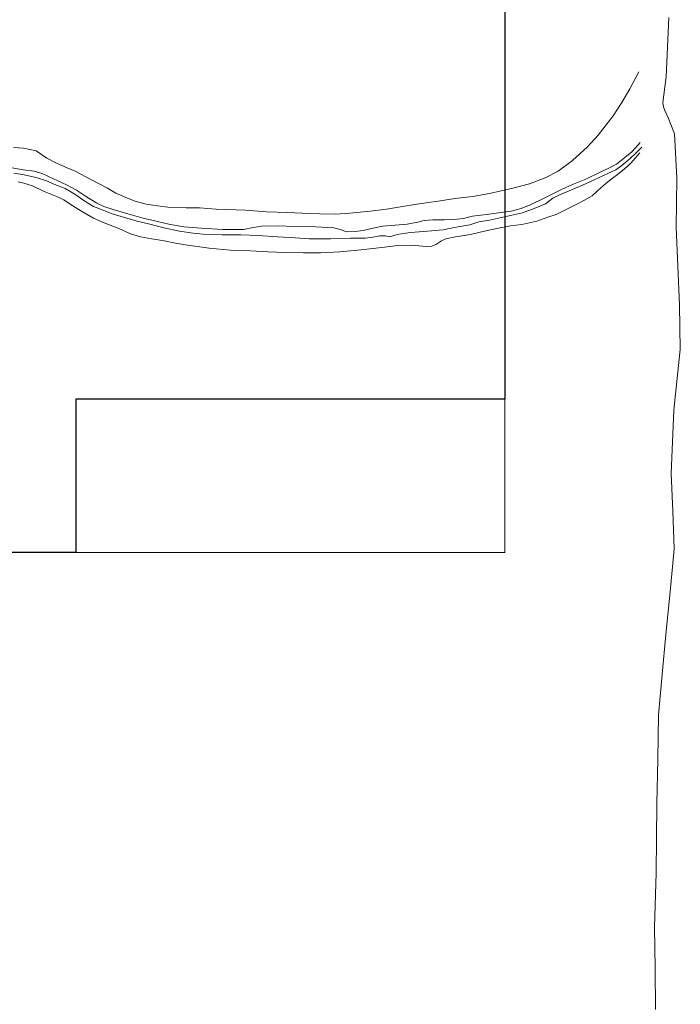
# Model space of a CAD drawing. Header units: metres. Extents: x 250001 to 257773, y 598992 to 609118.
# Tile 352 of 656: x 255023 to 255162, y 600905 to 601112. Entities that reach past the tile are written whole.
import ezdxf

# ---------------------------------------------------------------- set-up
doc = ezdxf.new("R2010")
doc.units = ezdxf.units.M
for name, color, linetype, lineweight in [('B-WE-GW-WATERGANG_BODEM-G', 252, 'Continuous', 18), ('B-WE-GW-WATERGANG_INSTEEK-G', 90, 'Continuous', 18), ('B-WE-GW-WATERGANG_WATERLIJN-G', 252, 'Continuous', 18), ('X-XX-AL-REFERENTIE-G', 7, 'Continuous', 18), ('X-XX-AL-TEKENBLAD_DEELKADER-G', 7, 'Continuous', 15)]:
    doc.layers.add(name, color=color, linetype=linetype, lineweight=lineweight)
doc.layers.add('HULPLIJN', color=220, linetype='Continuous', plot=False)

# ---------------------------------------------------------------- blocks, each defined once
blk = doc.blocks.new('BS2021-132-Xref-inmeting-2d-20210906')
at = {"layer": 'B-WE-GW-WATERGANG_BODEM-G'}
for points in [[(255021.28, 601081.11), (255024.04, 601080.65), (255026.31, 601080.32), (255027.98, 601079.83), (255030.37, 601078.72), (255033.14, 601077.49), (255035.23, 601076.33), (255037.13, 601075.07), (255039.5, 601073.62), (255040.98, 601072.93), (255042.92, 601072.29), (255045.96, 601071.4), (255048.96, 601070.54), (255052.22, 601069.77), (255054.63, 601069.25), (255057.72, 601068.66), (255061.39, 601068.37), (255065.95, 601068.12), (255070.26, 601068.12), (255072.34, 601068.49), (255074.11, 601068.81), (255077.64, 601068.89), (255080.84, 601068.76), (255085.43, 601068.64), (255089.27, 601068.44), (255090.6, 601068.07), (255091.99, 601067.63), (255093.71, 601067.65), (255095.41, 601067.87), (255097.14, 601068.32), (255099.5, 601068.81), (255102.12, 601068.98), (255104.63, 601069.23), (255106.85, 601069.62), (255108.18, 601069.97), (255110.01, 601070.14), (255112.5, 601070.12), (255114.45, 601070.19), (255116.49, 601070.44), (255118.32, 601070.88), (255121.32, 601071.28), (255123.79, 601071.62), (255126.5, 601071.94), (255128.55, 601072.51), (255130.45, 601073.25), (255132.59, 601074.24), (255134.51, 601075.22), (255137.15, 601076.58), (255139.37, 601077.56), (255142.16, 601078.68), (255144.99, 601080.05), (255147.12, 601081.01), (255148.57, 601081.78), (255149.66, 601082.62), (255150.7, 601083.46), (255151.78, 601084.43), (255152.63, 601085.32), (255153.55, 601086.38)], [(255153.87, 601085.35), (255152.63, 601084.15), (255151.43, 601082.99), (255149.68, 601081.56), (255148.47, 601080.65), (255146.74, 601079.86), (255144.03, 601078.62), (255142.06, 601077.66), (255139.52, 601076.55), (255136.63, 601075.39), (255135.25, 601074.7), (255133.68, 601073.47), (255131.28, 601072.53), (255128.87, 601071.57), (255125.69, 601070.91), (255121.89, 601070.04), (255119.65, 601069.72), (255117.77, 601069.08), (255114.49, 601068.49), (255112.18, 601068.05), (255108.16, 601067.68), (255105.3, 601067.46), (255102.56, 601067.06), (255100.96, 601066.54), (255100.05, 601066.79), (255098.89, 601066.76), (255097.46, 601066.47), (255095.83, 601066.25), (255092.77, 601066.25), (255088.63, 601066.17), (255084.07, 601066.17), (255081.09, 601066.32), (255077.41, 601066.57), (255073.3, 601066.86), (255069.7, 601066.96), (255065.78, 601066.99), (255061.83, 601067.13), (255059.74, 601067.31), (255056.83, 601067.78), (255053.52, 601068.47), (255050.62, 601069.21), (255047.98, 601069.85), (255045.29, 601070.59), (255042.7, 601071.42), (255040.8, 601072.14), (255038.76, 601072.95), (255036.96, 601074.04), (255034.86, 601075.52), (255032.84, 601076.68), (255030.69, 601077.56), (255028.9, 601078.28), (255026.73, 601079.04), (255023.89, 601079.66), (255022.04, 601079.93)]]:
    blk.add_lwpolyline(points, dxfattribs=at)
at = {"layer": 'B-WE-GW-WATERGANG_INSTEEK-G'}
for points in [[(255021.97, 601085.3), (255024.09, 601085.16), (255026.77, 601084.61), (255028.99, 601083.06), (255031.04, 601082), (255033.23, 601081.04), (255034.94, 601080.35), (255038.34, 601078.55), (255041.69, 601076.8), (255043.49, 601075.74), (255045.91, 601074.68), (255047.56, 601074.04), (255049.83, 601073.4), (255052.24, 601073.1), (255054.39, 601072.81), (255058.21, 601072.66), (255061.07, 601072.63), (255064.52, 601072.34), (255070.68, 601072.16), (255075.07, 601071.82), (255079.49, 601071.7), (255082.57, 601071.52), (255086.31, 601071.4), (255089.57, 601071.35), (255092.58, 601071.55), (255096.92, 601071.94), (255100.27, 601072.34), (255103.25, 601072.83), (255106.7, 601073.42), (255108.65, 601073.69), (255111.61, 601074.11), (255114.62, 601074.6), (255118.41, 601075), (255121.89, 601075.67), (255126.8, 601076.77), (255130.3, 601077.66), (255133.63, 601078.94), (255136.31, 601080.35), (255139.37, 601082.57), (255142.5, 601085.43), (255144.75, 601087.87), (255147.9, 601091.99), (255149.73, 601094.75), (255151.38, 601097.66), (255153.3, 601101.23)], [(255022.99, 601078.07), (255024.19, 601077.84), (255025.97, 601077.24), (255028.42, 601076.08), (255030.86, 601075.07), (255032.53, 601074.35), (255033.9, 601073.43), (255036.14, 601072), (255038.81, 601070.48), (255041.01, 601069.48), (255044.07, 601068.29), (255046.53, 601067.16), (255048.62, 601066.55), (255050.97, 601066.16), (255053.27, 601065.79), (255055.98, 601065.22), (255058.1, 601064.86), (255063.09, 601064.19), (255067.49, 601063.77), (255071.73, 601063.6), (255075.35, 601063.4), (255079, 601063.26), (255082.89, 601063.18), (255086.46, 601063.23), (255090.52, 601063.4), (255094.95, 601063.82), (255099.85, 601064.36), (255102.67, 601064.71), (255105.57, 601064.78), (255108.63, 601064.56), (255109.79, 601064.63), (255110.79, 601065.01), (255111.82, 601065.74), (255112.75, 601066.13), (255114.77, 601066.58), (255117.95, 601067.02), (255121.17, 601067.84), (255123.47, 601068.33), (255126.32, 601068.85), (255128.73, 601069.15), (255131.86, 601069.88), (255134.19, 601070.69), (255135.93, 601071.28), (255138.43, 601072.53), (255141.11, 601073.81), (255143.45, 601075.15), (255144.6, 601076.24), (255145.86, 601077.34), (255147.11, 601078.37), (255148.54, 601079.44), (255150.18, 601080.75), (255151.56, 601082.04), (255152.53, 601083.08), (255153.49, 601084.21)]]:
    blk.add_lwpolyline(points, dxfattribs=at)
at = {"layer": 'B-WE-GW-WATERGANG_WATERLIJN-G'}
blk.add_lwpolyline([(255156.79, 600904.37), (255156.67, 600913), (255156.55, 600921.63), (255156.89, 600933.07), (255156.99, 600940.3), (255157.08, 600947.52), (255157.25, 600956.88), (255157.42, 600966.24), (255158.17, 600974.65), (255158.93, 600983.06), (255159.82, 600992.05), (255160.72, 601001.05), (255160.38, 601008.97), (255160.04, 601016.9), (255160.62, 601030.19), (255161.98, 601042.89), (255161.83, 601052.25), (255161.47, 601060.37), (255161.11, 601068.49), (255161.25, 601078.86), (255160.77, 601088.17), (255159.51, 601091.42), (255158.73, 601093.07), (255158.43, 601093.87), (255158.34, 601094.77), (255159.02, 601100.15), (255159.6, 601112.61)], dxfattribs=at)

msp = doc.modelspace()

# ---------------------------------------------------------------- linework, layer by layer
at = {"layer": 'HULPLIJN', "elevation": -7055.85, "flags": 128}
msp.add_lwpolyline([(254729.608, 601511.976), (255125.108, 601511.976), (255125.108, 601032.476), (255035.108, 601032.476), (255035.108, 601000.275), (254729.608, 601000.275)], close=True, dxfattribs=at)
at = {"layer": 'X-XX-AL-TEKENBLAD_DEELKADER-G', "flags": 128}
msp.add_lwpolyline([(254729.608, 601511.976), (255125.108, 601511.976), (255125.108, 601000.275), (254729.608, 601000.275)], close=True, dxfattribs=at)

# ---------------------------------------------------------------- block references
at = {"layer": 'X-XX-AL-REFERENTIE-G'}
msp.add_blockref('BS2021-132-Xref-inmeting-2d-20210906', (0, 0), dxfattribs=at)

doc.saveas('drawing.dxf')
